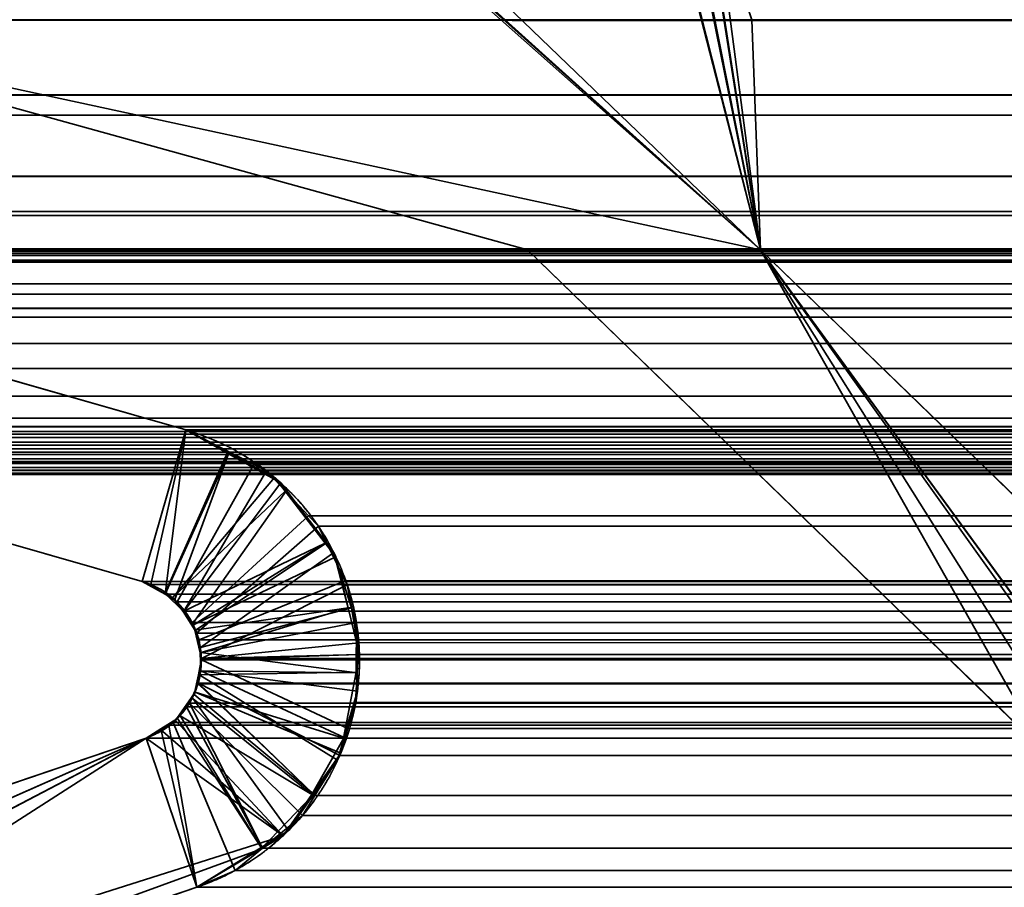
# Model space of a CAD drawing. Header units: millimetres. Extents: x -490 to 6690, y -115 to 132.
# Tile 272 of 656: x 1142.2 to 1145.83, y 0.79 to 4. Entities that reach past the tile are written whole.
import ezdxf

# ---------------------------------------------------------------- set-up
doc = ezdxf.new("R2010")
doc.units = ezdxf.units.MM
doc.layers.add('151', color=7, linetype='Continuous', true_color=0xffffff)

# ---------------------------------------------------------------- blocks, each defined once
blk = doc.blocks.new('UG_SURFACE_002')
at = {"layer": '151', "color": 252, "linetype": 'Continuous', "lineweight": 35}
for points in [[(2040, -6.2, 2201.9999), (2040, 113.2, 2201.9999), (960, 113.2, 2201.9999), (960, -6.2, 2201.9999)], [(1110, -6.2, 2052), (1110, 113.2, 2052), (1890, 113.2, 2052), (1890, -6.2, 2052)]]:
    blk.add_3dface(points, dxfattribs=at)
blk = doc.blocks.new('UG_SURFACE_116')
at = {"layer": '151', "color": 14, "linetype": 'Continuous', "lineweight": 35}
for points in [[(1867.3, -10, 2024.3001), (1867.3, 19, 2024.3001), (1132.7, 19, 2024.3001), (1132.7, -10, 2024.3001)], [(1863.25, 16.25, 2020.2501), (1863.25, -22, 2020.2501), (1136.75, -22, 2020.2501), (1136.75, 16.25, 2020.2501)]]:
    blk.add_3dface(points, dxfattribs=at)
blk = doc.blocks.new('UG_SURFACE_117')
at = {"layer": '151', "color": 7, "linetype": 'Continuous', "lineweight": 35}
for points in [[(1136.75, 16, 2020.2501), (1136.75, -22, 2020.2501), (1863.25, -22, 2020.2501), (1863.25, 16, 2020.2501)], [(1863, 16, 2020), (1863, -22, 2020), (1137, -22, 2020), (1137, 16, 2020)]]:
    blk.add_3dface(points, dxfattribs=at)
blk = doc.blocks.new('UG_SURFACE_124')
at = {"layer": '151', "color": 46, "linetype": 'Continuous', "lineweight": 35}
for points in [[(1143.2828, 4.6276, 2013.7172), (1143.1928, 4.6515, 2013.8073), (1141, 4, 2016), (1144.9322, 3.15, 2012.0678)], [(1144.9322, 3.15, 2012.0678), (1143.4408, 4.5858, 2013.5591), (1143.2828, 4.6276, 2013.7172)], [(1144.9322, 3.15, -8), (1141, 4, -8), (1143.2711, 4.6154, -8), (1143.2811, 4.6137, -8)], [(1143.2811, 4.6137, -8), (1143.4408, 4.5858, -8), (1144.9322, 3.15, -8)], [(1144.9322, 3.15, -8), (1143.4408, 4.5858, -8), (1144.4838, 4.5858, -8), (1144.5683, 4.568, -8)], [(1144.5681, 4.5634, 2012.4319), (1144.4838, 4.5858, 2012.5163), (1143.4408, 4.5858, 2013.5591), (1144.9322, 3.15, 2012.0678)], [(1144.9322, 3.15, 2012.0678), (1144.6538, 4.5287, 2012.3463), (1144.6344, 4.5458, 2012.3656), (1144.5681, 4.5634, 2012.4319)], [(1144.5683, 4.568, -8), (1144.6058, 4.5602, -8), (1144.6517, 4.5273, -8), (1144.9322, 3.15, -8)], [(1144.7234, 4.4601, -8), (1144.9322, 3.15, -8), (1144.6517, 4.5273, -8), (1144.658, 4.5228, -8)], [(1144.6598, 4.5234, 2012.3403), (1144.6538, 4.5287, 2012.3463), (1144.9322, 3.15, 2012.0678)], [(1144.7272, 4.4622, 2012.2728), (1144.7254, 4.4655, 2012.2745), (1144.6598, 4.5234, 2012.3403), (1144.9322, 3.15, 2012.0678)], [(1144.7234, 4.4601, -8), (1144.7706, 4.3804, -8), (1144.9, 4, -8), (1144.9322, 3.15, -8)], [(1144.9322, 3.15, 2012.0678), (1144.9, 4, 2012.1), (1144.7706, 4.3804, 2012.2294), (1144.7272, 4.4622, 2012.2728)], [(1141, 4, -8), (1144.0709, 3.15, -8), (1141.3919, 3.15, -8), (1138.7532, 3.6468, -8)], [(1138.7532, 3.6468, 2018.2469), (1141.3919, 3.15, 2015.6081), (1144.0709, 3.15, 2012.9292), (1141, 4, 2016)], [(1141, 4, -8), (1144.9322, 3.15, -8), (1144.0709, 3.15, -8)], [(1144.0709, 3.15, 2012.9292), (1144.9322, 3.15, 2012.0678), (1141, 4, 2016)], [(1144.9, 4, -8), (1149, 4, -8), (1148.2, 3.15, -8), (1144.9322, 3.15, -8)], [(1144.9322, 3.15, 2012.0678), (1148.2, 3.15, 2008.8), (1149, 4, 2007.9999), (1144.9, 4, 2012.1)], [(1142.6481, 1.9237, -8), (1138.4176, 3.1368, -8), (1138.7532, 3.6468, -8), (1142.8088, 2.4839, -8)], [(1142.8088, 2.4839, 2014.1912), (1138.7532, 3.6468, 2018.2469), (1138.4176, 3.1368, 2018.5823), (1142.6481, 1.9237, 2014.3518)], [(1142.8088, 2.4839, -8), (1138.7532, 3.6468, -8), (1138.7532, 3.6468, 2018.2469), (1142.8088, 2.4839, 2014.1912)], [(1138.4176, 3.1368, -8), (1142.6481, 1.9237, -8), (1142.6481, 1.9237, 2014.3518), (1138.4176, 3.1368, 2018.5823)], [(1144.0709, 3.15, 2012.9292), (1141.3919, 3.15, 2015.6081), (1141.3919, 3.15, -8), (1144.0709, 3.15, -8)], [(1145.982, 1.2939, -8), (1144.0709, 3.15, -8), (1144.9322, 3.15, -8)], [(1144.9322, 3.15, 2012.0678), (1144.0709, 3.15, 2012.9292), (1145.982, 1.2939, 2011.0178)], [(1144.0709, 3.15, -8), (1145.982, 1.2939, -8), (1145.982, 1.2939, 2011.0178), (1144.0709, 3.15, 2012.9292)], [(1144.9322, 3.15, -8), (1146.4602, 1.009, -8), (1146.2045, 1.1235, -8), (1145.982, 1.2939, -8)], [(1144.9322, 3.15, -8), (1147.352, 0.8, -8), (1146.536, 0.9674, -8), (1146.52, 0.9761, -8)], [(1146.52, 0.9761, -8), (1146.4602, 1.009, -8), (1144.9322, 3.15, -8)], [(1144.9322, 3.15, 2012.0678), (1146.4602, 1.009, 2010.5398), (1146.5199, 0.9737, 2010.4802)], [(1145.982, 1.2939, 2011.0178), (1146.2045, 1.1235, 2010.7956), (1146.4602, 1.009, 2010.5398), (1144.9322, 3.15, 2012.0678)], [(1146.5199, 0.9737, 2010.4802), (1146.5462, 0.9581, 2010.4537), (1147.352, 0.8, 2009.6481), (1144.9322, 3.15, 2012.0678)], [(1144.9322, 3.15, 2012.0678), (1144.9322, 3.15, -8), (1148.2, 3.15, -8), (1148.2, 3.15, 2008.8)], [(1144.9322, 3.15, 2012.0678), (1147.352, 0.8, 2009.6481), (1147.352, 0.8, -8), (1144.9322, 3.15, -8)], [(1142.7317, 1.8791, -8), (1142.6481, 1.9237, -8), (1142.8088, 2.4839, -8), (1142.9636, 2.4012, -8)], [(1142.9666, 2.396, 2014.0333), (1142.8088, 2.4839, 2014.1912), (1142.6481, 1.9237, 2014.3518), (1142.7323, 1.8769, 2014.2677)], [(1142.8088, 2.4839, -8), (1142.8088, 2.4839, 2014.1912), (1142.9666, 2.396, 2014.0333)], [(1142.9666, 2.396, 2014.0333), (1142.9636, 2.4012, -8), (1142.8088, 2.4839, -8)], [(1142.9636, 2.4012, -8), (1143.1364, 2.3089, -8), (1142.7602, 1.8639, -8), (1142.7317, 1.8791, -8)], [(1142.9636, 2.4012, -8), (1142.9666, 2.396, 2014.0333), (1143.1596, 2.2886, 2013.8404)], [(1143.1596, 2.2886, 2013.8404), (1143.1364, 2.3089, -8), (1142.9636, 2.4012, -8)], [(1142.7323, 1.8769, 2014.2677), (1142.7681, 1.8569, 2014.2319), (1142.9666, 2.396, 2014.0333)], [(1143.1596, 2.2886, 2013.8404), (1142.9666, 2.396, 2014.0333), (1142.7681, 1.8569, 2014.2319), (1142.8014, 1.8132, 2014.1985)], [(1142.7602, 1.8639, -8), (1143.1364, 2.3089, -8), (1143.1756, 2.2581, -8)], [(1143.1596, 2.2886, 2013.8404), (1143.1756, 2.2581, -8), (1143.1364, 2.3089, -8)], [(1142.799, 1.8136, -8), (1142.7602, 1.8639, -8), (1143.1756, 2.2581, -8), (1143.3241, 2.066, -8)], [(1142.8014, 1.8132, 2014.1985), (1142.8351, 1.7689, 2014.1649), (1143.1813, 2.26, 2013.8187), (1143.1596, 2.2886, 2013.8404)], [(1143.3288, 2.0663, 2013.6712), (1143.1813, 2.26, 2013.8187), (1142.8351, 1.7689, 2014.1649), (1142.8436, 1.7428, 2014.1563)], [(1143.1596, 2.2886, 2013.8404), (1143.1813, 2.26, 2013.8187), (1143.1756, 2.2581, -8)], [(1143.1756, 2.2581, -8), (1143.1813, 2.26, 2013.8187), (1143.3288, 2.0663, 2013.6712)], [(1143.3288, 2.0663, 2013.6712), (1143.3241, 2.066, -8), (1143.1756, 2.2581, -8)], [(1143.3241, 2.066, -8), (1142.8379, 1.7634, -8), (1142.799, 1.8136, -8)], [(1143.3241, 2.066, -8), (1143.3635, 2.0151, -8), (1142.8379, 1.7634, -8)], [(1143.3555, 2.0312, 2013.6445), (1143.3288, 2.0663, 2013.6712), (1142.8436, 1.7428, 2014.1563), (1142.8638, 1.6803, 2014.1363)], [(1143.3241, 2.066, -8), (1143.3288, 2.0663, 2013.6712), (1143.3555, 2.0312, 2013.6445)], [(1143.3555, 2.0312, 2013.6445), (1143.3635, 2.0151, -8), (1143.3241, 2.066, -8)], [(1142.8427, 1.7436, -8), (1142.8379, 1.7634, -8), (1143.3635, 2.0151, -8), (1143.4087, 1.8264, -8)], [(1142.8638, 1.6803, 2014.1363), (1143.4215, 1.827, 2013.5784), (1143.3555, 2.0312, 2013.6445)], [(1143.3555, 2.0312, 2013.6445), (1143.4087, 1.8264, -8), (1143.3635, 2.0151, -8)], [(1143.3555, 2.0312, 2013.6445), (1143.4215, 1.827, 2013.5784), (1143.4087, 1.8264, -8)], [(1142.6481, 1.9237, -8), (1142.7317, 1.8791, -8), (1142.7323, 1.8769, 2014.2677)], [(1142.7323, 1.8769, 2014.2677), (1142.6481, 1.9237, 2014.3518), (1142.6481, 1.9237, -8)], [(1142.7317, 1.8791, -8), (1142.7602, 1.8639, -8), (1142.8014, 1.8132, 2014.1985)], [(1142.8014, 1.8132, 2014.1985), (1142.7681, 1.8569, 2014.2319), (1142.7317, 1.8791, -8)], [(1142.7681, 1.8569, 2014.2319), (1142.7323, 1.8769, 2014.2677), (1142.7317, 1.8791, -8)], [(1142.7602, 1.8639, -8), (1142.799, 1.8136, -8), (1142.8014, 1.8132, 2014.1985)], [(1143.4087, 1.8264, -8), (1142.8626, 1.6606, -8), (1142.8427, 1.7436, -8)], [(1143.4087, 1.8264, -8), (1143.4501, 1.654, -8), (1142.8676, 1.6398, -8), (1142.8626, 1.6606, -8)], [(1143.4392, 1.7724, 2013.5608), (1143.4215, 1.827, 2013.5784), (1142.8638, 1.6803, 2014.1363), (1142.8641, 1.6614, 2014.1358)], [(1143.4501, 1.654, -8), (1143.4087, 1.8264, -8), (1143.4215, 1.827, 2013.5784)], [(1143.4501, 1.654, -8), (1143.4215, 1.827, 2013.5784), (1143.4392, 1.7724, 2013.5608)], [(1142.799, 1.8136, -8), (1142.8379, 1.7634, -8), (1142.8436, 1.7428, 2014.1563)], [(1142.8436, 1.7428, 2014.1563), (1142.8351, 1.7689, 2014.1649), (1142.799, 1.8136, -8)], [(1142.8351, 1.7689, 2014.1649), (1142.8014, 1.8132, 2014.1985), (1142.799, 1.8136, -8)], [(1142.8379, 1.7634, -8), (1142.8427, 1.7436, -8), (1142.8436, 1.7428, 2014.1563)], [(1142.8641, 1.6614, 2014.1358), (1143.442, 1.5862, 2013.5579), (1143.4392, 1.7724, 2013.5608)], [(1143.4392, 1.7724, 2013.5608), (1143.4377, 1.5886, -8), (1143.4501, 1.654, -8)], [(1143.4392, 1.7724, 2013.5608), (1143.442, 1.5862, 2013.5579), (1143.4377, 1.5886, -8)], [(1142.8427, 1.7436, -8), (1142.8626, 1.6606, -8), (1142.8641, 1.6614, 2014.1358)], [(1142.8641, 1.6614, 2014.1358), (1142.8638, 1.6803, 2014.1363), (1142.8427, 1.7436, -8)], [(1142.8638, 1.6803, 2014.1363), (1142.8436, 1.7428, 2014.1563), (1142.8427, 1.7436, -8)], [(1142.856, 1.5787, -8), (1142.8676, 1.6398, -8), (1143.4501, 1.654, -8), (1143.4377, 1.5886, -8)], [(1142.8676, 1.6398, -8), (1142.856, 1.5787, -8), (1142.8608, 1.5785, 2014.1392)], [(1142.8676, 1.6398, -8), (1142.8608, 1.5785, 2014.1392), (1142.8651, 1.5937, 2014.1349)], [(1142.8651, 1.5937, 2014.1349), (1142.8641, 1.6614, 2014.1358), (1142.8626, 1.6606, -8)], [(1142.8651, 1.5937, 2014.1349), (1142.8626, 1.6606, -8), (1142.8676, 1.6398, -8)], [(1142.8641, 1.6614, 2014.1358), (1142.8651, 1.5937, 2014.1349), (1143.442, 1.5862, 2013.5579)], [(1142.8401, 1.5064, 2014.1599), (1142.856, 1.5787, -8), (1142.844, 1.515, -8)], [(1142.8401, 1.5064, 2014.1599), (1142.8608, 1.5785, 2014.1392), (1142.856, 1.5787, -8)], [(1142.8608, 1.5785, 2014.1392), (1142.8401, 1.5064, 2014.1599), (1143.2822, 1.1379, 2013.7179), (1143.3699, 1.2638, 2013.6299)], [(1142.844, 1.515, -8), (1142.856, 1.5787, -8), (1143.4377, 1.5886, -8), (1143.3917, 1.3454, -8)], [(1143.3699, 1.2638, 2013.6299), (1143.3941, 1.348, 2013.6058), (1142.8651, 1.5937, 2014.1349), (1142.8608, 1.5785, 2014.1392)], [(1143.3941, 1.348, 2013.6058), (1143.4431, 1.519, 2013.557), (1142.8651, 1.5937, 2014.1349)], [(1142.8651, 1.5937, 2014.1349), (1143.4431, 1.519, 2013.557), (1143.442, 1.5862, 2013.5579)], [(1143.4431, 1.519, 2013.557), (1143.3917, 1.3454, -8), (1143.4377, 1.5886, -8)], [(1143.4377, 1.5886, -8), (1143.442, 1.5862, 2013.5579), (1143.4431, 1.519, 2013.557)], [(1142.8325, 1.4954, 2014.1675), (1142.8305, 1.4958, -8), (1142.7846, 1.4301, -8), (1142.7866, 1.4297, 2014.2133)], [(1143.2748, 1.1369, -8), (1142.7846, 1.4301, -8), (1142.8305, 1.4958, -8)], [(1143.0874, 0.9411, 2013.9127), (1143.1885, 1.0038, 2013.8116), (1142.8325, 1.4954, 2014.1675), (1142.7866, 1.4297, 2014.2133)], [(1142.844, 1.515, -8), (1142.8305, 1.4958, -8), (1142.8325, 1.4954, 2014.1675), (1142.8401, 1.5064, 2014.1599)], [(1142.8305, 1.4958, -8), (1142.844, 1.515, -8), (1143.3811, 1.2891, -8), (1143.2748, 1.1369, -8)], [(1143.1885, 1.0038, 2013.8116), (1143.2822, 1.1379, 2013.7179), (1142.8401, 1.5064, 2014.1599), (1142.8325, 1.4954, 2014.1675)], [(1143.3917, 1.3454, -8), (1143.3811, 1.2891, -8), (1142.844, 1.515, -8)], [(1143.4431, 1.519, 2013.557), (1143.3941, 1.348, 2013.6058), (1143.3917, 1.3454, -8)], [(1142.778, 1.4174, 2014.2219), (1142.7846, 1.4301, -8), (1142.7712, 1.4109, -8)], [(1143.2748, 1.1369, -8), (1143.1686, 0.9846, -8), (1142.7712, 1.4109, -8), (1142.7846, 1.4301, -8)], [(1142.778, 1.4174, 2014.2219), (1142.7866, 1.4297, 2014.2133), (1142.7846, 1.4301, -8)], [(1142.7866, 1.4297, 2014.2133), (1142.778, 1.4174, 2014.2219), (1143.0874, 0.9411, 2013.9127)], [(1142.7157, 1.3777, -8), (1142.7169, 1.3795, 2014.2832), (1142.778, 1.4174, 2014.2219)], [(1142.778, 1.4174, 2014.2219), (1142.7712, 1.4109, -8), (1142.7157, 1.3777, -8)], [(1142.7157, 1.3777, -8), (1142.7712, 1.4109, -8), (1143.1686, 0.9846, -8)], [(1142.8499, 0.794, 2014.1501), (1143.0874, 0.9411, 2013.9127), (1142.778, 1.4174, 2014.2219), (1142.7169, 1.3795, 2014.2832)], [(1142.6622, 1.3457, -8), (1137.3831, -0.45, -8), (1137.3831, -0.45, 2019.6168), (1142.6622, 1.3457, 2014.3378)], [(1137.3831, -0.45, -8), (1142.6622, 1.3457, -8), (1138.4305, -0.5259, -8)], [(1142.6622, 1.3457, 2014.3378), (1137.3831, -0.45, 2019.6168), (1138.5033, -0.4967, 2018.4968), (1139.5749, -0.273, 2017.4251)], [(1138.4823, -0.5051, -8), (1138.4305, -0.5259, -8), (1142.6622, 1.3457, -8)], [(1142.6622, 1.3457, -8), (1138.5033, -0.4967, -8), (1138.4823, -0.5051, -8)], [(1142.6622, 1.3457, -8), (1143.1686, 0.9846, -8), (1138.5033, -0.4967, -8)], [(1139.5749, -0.273, 2017.4251), (1140.6248, 0.0371, 2016.3753), (1142.6622, 1.3457, 2014.3378)], [(1140.6248, 0.0371, 2016.3753), (1142.8499, 0.794, 2014.1501), (1142.6622, 1.3457, 2014.3378)], [(1142.6622, 1.3457, -8), (1142.6622, 1.3457, 2014.3378), (1142.7169, 1.3795, 2014.2832)], [(1142.7169, 1.3795, 2014.2832), (1142.7157, 1.3777, -8), (1142.6622, 1.3457, -8)], [(1142.7169, 1.3795, 2014.2832), (1142.6622, 1.3457, 2014.3378), (1142.8499, 0.794, 2014.1501)], [(1143.1686, 0.9846, -8), (1142.6622, 1.3457, -8), (1142.7157, 1.3777, -8)], [(1143.2748, 1.1369, -8), (1143.3811, 1.2891, -8), (1143.3941, 1.348, 2013.6058)], [(1143.3941, 1.348, 2013.6058), (1143.3699, 1.2638, 2013.6299), (1143.2748, 1.1369, -8)], [(1143.3811, 1.2891, -8), (1143.3917, 1.3454, -8), (1143.3941, 1.348, 2013.6058)], [(1143.3699, 1.2638, 2013.6299), (1143.2822, 1.1379, 2013.7179), (1143.2748, 1.1369, -8)], [(1143.0856, 0.935, -8), (1143.1686, 0.9846, -8), (1143.2822, 1.1379, 2013.7179)], [(1143.2822, 1.1379, 2013.7179), (1143.1885, 1.0038, 2013.8116), (1143.0856, 0.935, -8)], [(1143.1686, 0.9846, -8), (1143.2748, 1.1369, -8), (1143.2822, 1.1379, 2013.7179)], [(1140.6248, 0.0371, -8), (1138.5033, -0.4967, -8), (1143.1686, 0.9846, -8), (1143.0856, 0.935, -8)], [(1143.1885, 1.0038, 2013.8116), (1143.0874, 0.9411, 2013.9127), (1143.0856, 0.935, -8)], [(1143.0856, 0.935, -8), (1142.8499, 0.794, -8), (1140.6248, 0.0371, -8)], [(1142.8499, 0.794, -8), (1143.0856, 0.935, -8), (1143.0874, 0.9411, 2013.9127)], [(1143.0874, 0.9411, 2013.9127), (1142.8499, 0.794, 2014.1501), (1142.8499, 0.794, -8)], [(1140.6248, 0.0371, -8), (1142.8499, 0.794, -8), (1142.8499, 0.794, 2014.1501), (1140.6248, 0.0371, 2016.3753)]]:
    blk.add_3dface(points, dxfattribs=at)
blk = doc.blocks.new('UG_SURFACE_125')
at = {"layer": '151', "color": 46, "linetype": 'Continuous', "lineweight": 35}
for points in [[(1144.9322, 3.15, 2012.0678), (1141, 4, 2016), (1143.222, 4.6361, 2013.778), (1143.3054, 4.6169, 2013.6945)], [(1143.3054, 4.6169, 2013.6945), (1143.4408, 4.5858, 2013.5591), (1144.9322, 3.15, 2012.0678)], [(1144.9322, 3.15, 2012.0678), (1143.4408, 4.5858, 2013.5591), (1144.4838, 4.5858, 2012.5163), (1144.575, 4.5603, 2012.4249)], [(1144.575, 4.5603, 2012.4249), (1144.6408, 4.5419, 2012.3591), (1144.6583, 4.5249, 2012.3417), (1144.9322, 3.15, 2012.0678)], [(1144.9322, 3.15, 2012.0678), (1144.6583, 4.5249, 2012.3417), (1144.7256, 4.4599, 2012.2745)], [(1144.9322, 3.15, 2012.0678), (1144.7256, 4.4599, 2012.2745), (1144.7377, 4.4481, 2012.2623), (1144.7706, 4.3804, 2012.2294)], [(1144.7706, 4.3804, 2012.2294), (1144.9, 4, 2012.1), (1144.9322, 3.15, 2012.0678)], [(1862.5941, 3.6691, 2019.5942), (1137.6036, 4, 2019.3963), (1137.4438, 3.7233, 2019.5563)], [(1862.5941, 3.6691, 2019.5942), (1862.3964, 4, 2019.3963), (1137.6036, 4, 2019.3963)], [(1141, 4, 2016), (1144.0709, 3.15, 2012.9292), (1141.3919, 3.15, 2015.6081), (1138.7532, 3.6468, 2018.2469)], [(1141, 4, 2016), (1144.9322, 3.15, 2012.0678), (1144.0709, 3.15, 2012.9292)], [(1144.9, 4, 2012.1), (1149, 4, 2007.9999), (1148.2, 3.15, 2008.8), (1144.9322, 3.15, 2012.0678)], [(1137.4438, 3.7233, 2019.5563), (1137.1982, 3.4215, 2019.8019), (1862.8018, 3.4215, 2019.8019)], [(1137.4438, 3.7233, 2019.5563), (1862.8018, 3.4215, 2019.8019), (1862.5941, 3.6691, 2019.5942)], [(1142.6481, 1.9237, 2014.3518), (1138.4176, 3.1368, 2018.5823), (1138.7532, 3.6468, 2018.2469), (1142.8088, 2.4839, 2014.1912)], [(1142.8088, 2.4839, 2014.1912), (1138.7532, 3.6468, 2018.2469), (1861.2468, 3.6468, 2018.2469), (1857.1912, 2.4839, 2014.1912)], [(1138.7532, 3.6468, 2018.2469), (1141.3919, 3.15, 2015.6081), (1858.6081, 3.15, 2015.6081), (1861.2468, 3.6468, 2018.2469)], [(1137.1982, 3.4215, 2019.8019), (1137.0982, 3.2908, 2019.9018), (1862.9071, 3.2739, 2019.907)], [(1862.9071, 3.2739, 2019.907), (1862.8018, 3.4215, 2019.8019), (1137.1982, 3.4215, 2019.8019)], [(1862.9071, 3.2739, 2019.907), (1137.0921, 3.2762, 2019.908), (1137.0238, 3.1105, 2019.9761)], [(1137.0238, 3.1105, 2019.9761), (1862.9247, 3.2492, 2019.9246), (1862.9071, 3.2739, 2019.907)], [(1137.0982, 3.2908, 2019.9018), (1137.0921, 3.2762, 2019.908), (1862.9071, 3.2739, 2019.907)], [(1137.0238, 3.1105, 2019.9761), (1862.976, 3.1104, 2019.9759), (1862.9247, 3.2492, 2019.9246)], [(1137.997, 3.1292, 2019.0029), (1862.003, 3.1292, 2019.0029), (1862.2247, 3.0244, 2019.2246), (1137.7753, 3.0244, 2019.2246)], [(1861.9531, 3.1528, 2018.9531), (1137.997, 3.1292, 2019.0029), (1138.0469, 3.1528, 2018.9531)], [(1861.9531, 3.1528, 2018.9531), (1862.003, 3.1292, 2019.0029), (1137.997, 3.1292, 2019.0029)], [(1138.0469, 3.1528, 2018.9531), (1138.2272, 3.145, 2018.7726), (1861.7728, 3.145, 2018.7726), (1861.9531, 3.1528, 2018.9531)], [(1138.4176, 3.1368, 2018.5823), (1861.5824, 3.1368, 2018.5823), (1861.7728, 3.145, 2018.7726), (1138.2272, 3.145, 2018.7726)], [(1138.4176, 3.1368, 2018.5823), (1142.6481, 1.9237, 2014.3518), (1857.3519, 1.9237, 2014.3518), (1861.5824, 3.1368, 2018.5823)], [(1855.9291, 3.15, 2012.9292), (1858.6081, 3.15, 2015.6081), (1141.3919, 3.15, 2015.6081), (1144.0709, 3.15, 2012.9292)], [(1145.982, 1.2939, 2011.0178), (1144.0709, 3.15, 2012.9292), (1144.9322, 3.15, 2012.0678)], [(1144.0709, 3.15, 2012.9292), (1145.982, 1.2939, 2011.0178), (1854.018, 1.2939, 2011.0178), (1855.9291, 3.15, 2012.9292)], [(1144.9322, 3.15, 2012.0678), (1146.2046, 1.1244, 2010.7954), (1146.1976, 1.1276, 2010.8025), (1145.982, 1.2939, 2011.0178)], [(1144.9322, 3.15, 2012.0678), (1146.4602, 1.009, 2010.5398), (1146.2046, 1.1244, 2010.7954)], [(1144.9322, 3.15, 2012.0678), (1147.352, 0.8, 2009.6481), (1146.5328, 0.97, 2010.4673), (1146.518, 0.9779, 2010.4821)], [(1146.518, 0.9779, 2010.4821), (1146.4602, 1.009, 2010.5398), (1144.9322, 3.15, 2012.0678)], [(1855.0678, 3.15, 2012.0678), (1144.9322, 3.15, 2012.0678), (1148.2, 3.15, 2008.8), (1851.8, 3.15, 2008.8)], [(1855.0678, 3.15, 2012.0678), (1852.648, 0.8, 2009.6481), (1147.352, 0.8, 2009.6481), (1144.9322, 3.15, 2012.0678)], [(1137.0213, 3.1045, 2019.9788), (1137, 2.933, 2020), (1862.9799, 3.0997, 2019.98)], [(1137, 2.933, 2020), (1863, 2.933, 2020), (1862.9799, 3.0997, 2019.98)], [(1137.0238, 3.1105, 2019.9761), (1137.0213, 3.1045, 2019.9788), (1862.9799, 3.0997, 2019.98)], [(1862.9799, 3.0997, 2019.98), (1862.976, 3.1104, 2019.9759), (1137.0238, 3.1105, 2019.9761)], [(1137.694, 2.986, 2019.3059), (1137.7753, 3.0244, 2019.2246), (1862.2247, 3.0244, 2019.2246), (1862.306, 2.986, 2019.3059)], [(1862.3823, 2.9002, 2019.3822), (1137.6177, 2.9002, 2019.3822), (1137.694, 2.986, 2019.3059)], [(1862.306, 2.986, 2019.3059), (1862.3823, 2.9002, 2019.3822), (1137.694, 2.986, 2019.3059)], [(1137, 2.933, 2020), (1137, 2.5278, 2020), (1863, 2.5278, 2020), (1863, 2.933, 2020)], [(1137.5319, 2.8036, 2019.4681), (1137.6177, 2.9002, 2019.3822), (1862.3823, 2.9002, 2019.3822), (1862.4681, 2.8036, 2019.4681)], [(1862.5113, 2.7112, 2019.5112), (1137.4887, 2.7112, 2019.5112), (1137.5319, 2.8036, 2019.4681)], [(1862.4681, 2.8036, 2019.4681), (1862.5113, 2.7112, 2019.5112), (1137.5319, 2.8036, 2019.4681)], [(1137.441, 2.6087, 2019.5589), (1137.4887, 2.7112, 2019.5112), (1862.5113, 2.7112, 2019.5112), (1862.559, 2.6087, 2019.5589)], [(1862.559, 2.6087, 2019.5589), (1137.4149, 2.4958, 2019.5851), (1137.441, 2.6087, 2019.5589)], [(1862.559, 2.6087, 2019.5589), (1862.5851, 2.4958, 2019.5851), (1137.4149, 2.4958, 2019.5851)], [(1863, 2.5278, 2020), (1137, 2.5278, 2020), (1137.006, 2.478, 2019.994)], [(1862.994, 2.478, 2019.994), (1863, 2.5278, 2020), (1137.006, 2.478, 2019.994)], [(1137.006, 2.478, 2019.994), (1137.0099, 2.4683, 2019.9902), (1862.9901, 2.4683, 2019.9902), (1862.994, 2.478, 2019.994)], [(1862.5851, 2.4958, 2019.5851), (1862.5971, 2.4564, 2019.5971), (1137.4029, 2.4564, 2019.5971), (1137.4149, 2.4958, 2019.5851)], [(1142.8088, 2.4839, 2014.1912), (1142.6795, 1.9128, 2014.3206), (1142.6481, 1.9237, 2014.3518)], [(1142.7331, 1.8775, 2014.267), (1142.6795, 1.9128, 2014.3206), (1142.8088, 2.4839, 2014.1912)], [(1142.8088, 2.4839, 2014.1912), (1143.0598, 2.3567, 2013.9401), (1142.7768, 1.8487, 2014.2231), (1142.7331, 1.8775, 2014.267)], [(1142.8088, 2.4839, 2014.1912), (1857.1912, 2.4839, 2014.1912), (1857.0997, 2.4521, 2014.0996)], [(1857.0997, 2.4521, 2014.0996), (1143.0598, 2.3567, 2013.9401), (1142.8088, 2.4839, 2014.1912)], [(1862.9742, 2.4272, 2019.9742), (1137.0099, 2.4683, 2019.9902), (1137.0258, 2.4272, 2019.9742)], [(1862.9742, 2.4272, 2019.9742), (1862.9901, 2.4683, 2019.9902), (1137.0099, 2.4683, 2019.9902)], [(1862.6024, 2.439, 2019.6023), (1137.3738, 2.4019, 2019.6261), (1137.3976, 2.439, 2019.6023)], [(1862.6024, 2.439, 2019.6023), (1862.6262, 2.4019, 2019.6261), (1137.3738, 2.4019, 2019.6261)], [(1137.3976, 2.439, 2019.6023), (1862.5971, 2.4564, 2019.5971), (1862.6024, 2.439, 2019.6023)], [(1137.3976, 2.439, 2019.6023), (1137.4029, 2.4564, 2019.5971), (1862.5971, 2.4564, 2019.5971)], [(1857.0997, 2.4521, 2014.0996), (1856.943, 2.3489, 2013.943), (1143.0598, 2.3567, 2013.9401)], [(1137.0258, 2.4272, 2019.9742), (1137.036, 2.414, 2019.964), (1862.964, 2.414, 2019.964), (1862.9742, 2.4272, 2019.9742)], [(1862.964, 2.414, 2019.964), (1137.036, 2.414, 2019.964), (1137.0643, 2.3771, 2019.9356)], [(1862.9357, 2.3771, 2019.9356), (1862.964, 2.414, 2019.964), (1137.0643, 2.3771, 2019.9356)], [(1137.3686, 2.3936, 2019.6314), (1862.6262, 2.4019, 2019.6261), (1862.6314, 2.3936, 2019.6314)], [(1137.3686, 2.3936, 2019.6314), (1137.3738, 2.4019, 2019.6261), (1862.6262, 2.4019, 2019.6261)], [(1137.0643, 2.3771, 2019.9356), (1137.0788, 2.3677, 2019.9213), (1862.9212, 2.3677, 2019.9213), (1862.9357, 2.3771, 2019.9356)], [(1862.8696, 2.3343, 2019.8696), (1137.0788, 2.3677, 2019.9213), (1137.1304, 2.3343, 2019.8696)], [(1862.8696, 2.3343, 2019.8696), (1862.9212, 2.3677, 2019.9213), (1137.0788, 2.3677, 2019.9213)], [(1862.6314, 2.3936, 2019.6314), (1137.3286, 2.3606, 2019.6714), (1137.3686, 2.3936, 2019.6314)], [(1862.6314, 2.3936, 2019.6314), (1862.6714, 2.3606, 2019.6714), (1137.3286, 2.3606, 2019.6714)], [(1137.1304, 2.3343, 2019.8696), (1137.1325, 2.334, 2019.8674), (1862.8675, 2.334, 2019.8674), (1862.8696, 2.3343, 2019.8696)], [(1137.1917, 2.3244, 2019.8083), (1862.8083, 2.3244, 2019.8083), (1862.8675, 2.334, 2019.8674), (1137.1325, 2.334, 2019.8674)], [(1137.2217, 2.3195, 2019.7783), (1862.7256, 2.3349, 2019.7256), (1862.7783, 2.3195, 2019.7783)], [(1137.2217, 2.3195, 2019.7783), (1137.2744, 2.3349, 2019.7256), (1862.7256, 2.3349, 2019.7256)], [(1862.6897, 2.3454, 2019.6898), (1137.2744, 2.3349, 2019.7256), (1137.3103, 2.3454, 2019.6898)], [(1862.6897, 2.3454, 2019.6898), (1862.7256, 2.3349, 2019.7256), (1137.2744, 2.3349, 2019.7256)], [(1137.3103, 2.3454, 2019.6898), (1862.6714, 2.3606, 2019.6714), (1862.6897, 2.3454, 2019.6898)], [(1137.3103, 2.3454, 2019.6898), (1137.3286, 2.3606, 2019.6714), (1862.6714, 2.3606, 2019.6714)], [(1142.8024, 1.8144, 2014.1976), (1142.7768, 1.8487, 2014.2231), (1143.0598, 2.3567, 2013.9401), (1143.1067, 2.333, 2013.8934)], [(1143.1067, 2.333, 2013.8934), (1143.2621, 2.1671, 2013.7379), (1142.833, 1.7731, 2014.1671), (1142.8024, 1.8144, 2014.1976)], [(1143.1067, 2.333, 2013.8934), (1143.0598, 2.3567, 2013.9401), (1856.943, 2.3489, 2013.943)], [(1143.1067, 2.333, 2013.8934), (1856.943, 2.3489, 2013.943), (1856.8149, 2.2645, 2013.8149)], [(1856.8149, 2.2645, 2013.8149), (1143.2621, 2.1671, 2013.7379), (1143.1067, 2.333, 2013.8934)], [(1137.2086, 2.3216, 2019.7914), (1862.7914, 2.3216, 2019.7914), (1862.8083, 2.3244, 2019.8083), (1137.1917, 2.3244, 2019.8083)], [(1862.7783, 2.3195, 2019.7783), (1137.2086, 2.3216, 2019.7914), (1137.2217, 2.3195, 2019.7783)], [(1862.7783, 2.3195, 2019.7783), (1862.7914, 2.3216, 2019.7914), (1137.2086, 2.3216, 2019.7914)], [(1856.8149, 2.2645, 2013.8149), (1856.7405, 2.1643, 2013.7405), (1143.2621, 2.1671, 2013.7379)], [(1142.8486, 1.7325, 2014.1513), (1142.833, 1.7731, 2014.1671), (1143.2621, 2.1671, 2013.7379), (1143.2986, 2.1282, 2013.7014)], [(1143.2986, 2.1282, 2013.7014), (1143.2621, 2.1671, 2013.7379), (1856.7405, 2.1643, 2013.7405)], [(1143.2986, 2.1282, 2013.7014), (1856.7405, 2.1643, 2013.7405), (1856.6508, 2.0436, 2013.6509)], [(1143.2986, 2.1282, 2013.7014), (1143.3976, 1.9269, 2013.6025), (1142.858, 1.7081, 2014.142), (1142.8486, 1.7325, 2014.1513)], [(1856.6508, 2.0436, 2013.6509), (1143.3976, 1.9269, 2013.6025), (1143.2986, 2.1282, 2013.7014)], [(1856.6508, 2.0436, 2013.6509), (1856.6052, 1.925, 2013.6051), (1143.3976, 1.9269, 2013.6025)], [(1857.3205, 1.9128, 2014.3206), (1142.6481, 1.9237, 2014.3518), (1142.6795, 1.9128, 2014.3206)], [(1857.3205, 1.9128, 2014.3206), (1857.3519, 1.9237, 2014.3518), (1142.6481, 1.9237, 2014.3518)], [(1142.6795, 1.9128, 2014.3206), (1857.2669, 1.8775, 2014.267), (1857.3205, 1.9128, 2014.3206)], [(1142.6795, 1.9128, 2014.3206), (1142.7331, 1.8775, 2014.267), (1857.2669, 1.8775, 2014.267)], [(1142.867, 1.6397, 2014.133), (1142.858, 1.7081, 2014.142), (1143.3976, 1.9269, 2013.6025), (1143.4053, 1.9111, 2013.5946)], [(1143.4053, 1.9111, 2013.5946), (1143.4479, 1.6979, 2013.5522), (1142.867, 1.6397, 2014.133)], [(1143.4053, 1.9111, 2013.5946), (1143.3976, 1.9269, 2013.6025), (1856.6052, 1.925, 2013.6051)], [(1856.6052, 1.925, 2013.6051), (1143.4479, 1.6979, 2013.5522), (1143.4053, 1.9111, 2013.5946)], [(1143.4479, 1.6979, 2013.5522), (1856.6052, 1.925, 2013.6051), (1856.5778, 1.8537, 2013.5777)], [(1857.2232, 1.8487, 2014.2231), (1142.7331, 1.8775, 2014.267), (1142.7768, 1.8487, 2014.2231)], [(1857.2232, 1.8487, 2014.2231), (1857.2669, 1.8775, 2014.267), (1142.7331, 1.8775, 2014.267)], [(1142.7768, 1.8487, 2014.2231), (1857.1976, 1.8144, 2014.1976), (1857.2232, 1.8487, 2014.2231)], [(1142.7768, 1.8487, 2014.2231), (1142.8024, 1.8144, 2014.1976), (1857.1976, 1.8144, 2014.1976)], [(1856.5778, 1.8537, 2013.5777), (1143.4457, 1.6545, 2013.5543), (1143.4479, 1.6979, 2013.5522)], [(1856.5778, 1.8537, 2013.5777), (1856.5516, 1.6535, 2013.5517), (1143.4457, 1.6545, 2013.5543)], [(1857.167, 1.7731, 2014.1671), (1142.8024, 1.8144, 2014.1976), (1142.833, 1.7731, 2014.1671)], [(1857.167, 1.7731, 2014.1671), (1857.1976, 1.8144, 2014.1976), (1142.8024, 1.8144, 2014.1976)], [(1142.833, 1.7731, 2014.1671), (1857.1514, 1.7325, 2014.1513), (1857.167, 1.7731, 2014.1671)], [(1142.833, 1.7731, 2014.1671), (1142.8486, 1.7325, 2014.1513), (1857.1514, 1.7325, 2014.1513)], [(1857.142, 1.7081, 2014.142), (1142.8486, 1.7325, 2014.1513), (1142.858, 1.7081, 2014.142)], [(1857.142, 1.7081, 2014.142), (1857.1514, 1.7325, 2014.1513), (1142.8486, 1.7325, 2014.1513)], [(1142.858, 1.7081, 2014.142), (1857.133, 1.6397, 2014.133), (1857.142, 1.7081, 2014.142)], [(1142.858, 1.7081, 2014.142), (1142.867, 1.6397, 2014.133), (1857.133, 1.6397, 2014.133)], [(1143.4479, 1.6979, 2013.5522), (1143.4457, 1.6545, 2013.5543), (1142.8676, 1.6346, 2014.1325), (1142.867, 1.6397, 2014.133)], [(1857.1444, 1.5481, 2014.1444), (1142.867, 1.6397, 2014.133), (1142.8676, 1.6346, 2014.1325)], [(1857.1444, 1.5481, 2014.1444), (1857.1324, 1.6346, 2014.1325), (1142.867, 1.6397, 2014.133)], [(1857.1324, 1.6346, 2014.1325), (1857.133, 1.6397, 2014.133), (1142.867, 1.6397, 2014.133)], [(1142.8676, 1.6346, 2014.1325), (1143.4457, 1.6545, 2013.5543), (1143.4364, 1.4764, 2013.5634), (1143.4076, 1.3805, 2013.5925)], [(1143.4076, 1.3805, 2013.5925), (1856.5496, 1.6387, 2013.5496), (1856.5847, 1.3858, 2013.5846)], [(1856.5496, 1.6387, 2013.5496), (1143.4076, 1.3805, 2013.5925), (1143.4364, 1.4764, 2013.5634)], [(1143.4364, 1.4764, 2013.5634), (1143.4457, 1.6545, 2013.5543), (1856.5516, 1.6535, 2013.5517)], [(1143.4364, 1.4764, 2013.5634), (1856.5516, 1.6535, 2013.5517), (1856.5496, 1.6387, 2013.5496)], [(1857.1455, 1.5454, 2014.1456), (1142.8676, 1.6346, 2014.1325), (1142.8556, 1.5481, 2014.1444)], [(1143.4076, 1.3805, 2013.5925), (1143.3777, 1.2812, 2013.6223), (1142.8556, 1.5481, 2014.1444), (1142.8676, 1.6346, 2014.1325)], [(1142.8676, 1.6346, 2014.1325), (1857.1455, 1.5454, 2014.1456), (1857.1444, 1.5481, 2014.1444)], [(1857.1773, 1.4739, 2014.1773), (1142.8545, 1.5454, 2014.1456), (1142.8227, 1.4739, 2014.1773)], [(1143.2856, 1.1329, 2013.7143), (1143.24, 1.0594, 2013.7601), (1142.8227, 1.4739, 2014.1773), (1142.8545, 1.5454, 2014.1456)], [(1142.8556, 1.5481, 2014.1444), (1142.8545, 1.5454, 2014.1456), (1857.1455, 1.5454, 2014.1456)], [(1142.8545, 1.5454, 2014.1456), (1142.8556, 1.5481, 2014.1444), (1143.2856, 1.1329, 2013.7143)], [(1857.1773, 1.4739, 2014.1773), (1857.1455, 1.5454, 2014.1456), (1142.8545, 1.5454, 2014.1456)], [(1142.8556, 1.5481, 2014.1444), (1143.3777, 1.2812, 2013.6223), (1143.2856, 1.1329, 2013.7143)], [(1857.2375, 1.4031, 2014.2374), (1142.812, 1.4612, 2014.1881), (1142.7625, 1.4031, 2014.2374)], [(1143.0918, 0.9384, 2013.9081), (1142.9912, 0.8563, 2014.0088), (1142.7625, 1.4031, 2014.2374), (1142.812, 1.4612, 2014.1881)], [(1142.8227, 1.4739, 2014.1773), (1142.812, 1.4612, 2014.1881), (1857.188, 1.4612, 2014.1881)], [(1142.812, 1.4612, 2014.1881), (1142.8227, 1.4739, 2014.1773), (1143.0918, 0.9384, 2013.9081)], [(1857.2375, 1.4031, 2014.2374), (1857.188, 1.4612, 2014.1881), (1142.812, 1.4612, 2014.1881)], [(1142.8227, 1.4739, 2014.1773), (1857.188, 1.4612, 2014.1881), (1857.1773, 1.4739, 2014.1773)], [(1142.8227, 1.4739, 2014.1773), (1143.24, 1.0594, 2013.7601), (1143.0918, 0.9384, 2013.9081)], [(1142.6622, 1.3457, 2014.3378), (1857.3378, 1.3457, 2014.3378), (1857.2541, 1.3936, 2014.2541), (1142.7459, 1.3936, 2014.2541)], [(1142.8499, 0.794, 2014.1501), (1142.6622, 1.3457, 2014.3378), (1142.7459, 1.3936, 2014.2541)], [(1142.7625, 1.4031, 2014.2374), (1142.7459, 1.3936, 2014.2541), (1857.2541, 1.3936, 2014.2541)], [(1142.7459, 1.3936, 2014.2541), (1142.7625, 1.4031, 2014.2374), (1142.9912, 0.8563, 2014.0088), (1142.8499, 0.794, 2014.1501)], [(1142.7625, 1.4031, 2014.2374), (1857.2541, 1.3936, 2014.2541), (1857.2375, 1.4031, 2014.2374)], [(1856.5847, 1.3858, 2013.5846), (1856.5881, 1.378, 2013.5882), (1143.4076, 1.3805, 2013.5925)], [(1142.6622, 1.3457, 2014.3378), (1137.3831, -0.45, 2019.6168), (1862.6169, -0.45, 2019.6168), (1857.3378, 1.3457, 2014.3378)], [(1139.5595, -0.2768, 2017.4406), (1138.5033, -0.4967, 2018.4968), (1137.3831, -0.45, 2019.6168), (1142.6622, 1.3457, 2014.3378)], [(1142.6622, 1.3457, 2014.3378), (1140.6248, 0.0371, 2016.3753), (1139.5595, -0.2768, 2017.4406)], [(1142.6622, 1.3457, 2014.3378), (1142.8499, 0.794, 2014.1501), (1140.6248, 0.0371, 2016.3753)], [(1143.3777, 1.2812, 2013.6223), (1143.4076, 1.3805, 2013.5925), (1856.5881, 1.378, 2013.5882)], [(1143.3777, 1.2812, 2013.6223), (1856.5881, 1.378, 2013.5882), (1856.6808, 1.1689, 2013.6807)], [(1856.6808, 1.1689, 2013.6807), (1143.2856, 1.1329, 2013.7143), (1143.3777, 1.2812, 2013.6223)], [(1856.6808, 1.1689, 2013.6807), (1856.7122, 1.1317, 2013.7122), (1143.2856, 1.1329, 2013.7143)], [(1143.24, 1.0594, 2013.7601), (1143.2856, 1.1329, 2013.7143), (1856.7122, 1.1317, 2013.7122)], [(1143.24, 1.0594, 2013.7601), (1856.7122, 1.1317, 2013.7122), (1856.8566, 0.962, 2013.8566)], [(1856.8566, 0.962, 2013.8566), (1143.0918, 0.9384, 2013.9081), (1143.24, 1.0594, 2013.7601)], [(1856.8566, 0.962, 2013.8566), (1856.9056, 0.934, 2013.9055), (1143.0918, 0.9384, 2013.9081)], [(1142.9912, 0.8563, 2014.0088), (1143.0918, 0.9384, 2013.9081), (1856.9056, 0.934, 2013.9055)], [(1142.9912, 0.8563, 2014.0088), (1856.9056, 0.934, 2013.9055), (1857.1501, 0.794, 2014.1501)], [(1857.1501, 0.794, 2014.1501), (1142.8499, 0.794, 2014.1501), (1142.9912, 0.8563, 2014.0088)], [(1140.6248, 0.0371, 2016.3753), (1142.8499, 0.794, 2014.1501), (1857.1501, 0.794, 2014.1501), (1859.3752, 0.0371, 2016.3753)]]:
    blk.add_3dface(points, dxfattribs=at)
blk = doc.blocks.new('UG_SURFACE_143')
at = {"layer": '151', "color": 254, "linetype": 'Continuous', "lineweight": 35}
for points in [[(1873.25, 111.75, 2030.2501), (1126.75, 111.75, 2030.2501), (1126.75, -10, 2030.2501), (1873.25, -10, 2030.2501)], [(1867.4999, 21, 2024.4999), (1867.4999, -8, 2024.4999), (1132.5001, -8, 2024.4999), (1132.5001, 21, 2024.4999)]]:
    blk.add_3dface(points, dxfattribs=at)

msp = doc.modelspace()

# ---------------------------------------------------------------- linework, layer by layer
at = {"layer": '151', "color": 253, "linetype": 'Continuous', "lineweight": -3}
for p, q in [((1149, 4, 2008), (1144.9, 4, 2012.1)), ((1144.9, 4, 2012.1), (1149, 4, 2008)), ((1138.7531, 3.6468, 2018.2469), (1142.8088, 2.4839, 2014.1912)), ((1138.7531, 3.6468, 2018.2469), (1142.8088, 2.4839, 2014.1912)), ((1142.8088, 2.4839, -8), (1138.7531, 3.6468, -8)), ((1138.7531, 3.6468, 2018.2469), (1861.2469, 3.6468, 2018.2469)), ((1862.8018, 3.4215, 2019.8018), (1137.1982, 3.4215, 2019.8018)), ((1138.4177, 3.1368, 2018.5823), (1142.6482, 1.9237, 2014.3518)), ((1138.4177, 3.1368, -8), (1142.6482, 1.9237, -8)), ((1861.5823, 3.1368, 2018.5823), (1138.4177, 3.1368, 2018.5823)), ((1138.4177, 3.1368, 2018.5823), (1142.6482, 1.9237, 2014.3518)), ((1141.3919, 3.15, 2015.6081), (1858.6081, 3.15, 2015.6081)), ((1141.3919, 3.15, 2015.6081), (1144.0709, 3.15, 2012.9291)), ((1141.3919, 3.15, -8), (1144.0709, 3.15, -8)), ((1144.0709, 3.15, 2012.9291), (1141.3919, 3.15, 2015.6081)), ((1144.0709, 3.15, -8), (1145.9821, 1.2939, -8)), ((1144.0709, 3.15, -8), (1144.0709, 3.15, 2012.9291)), ((1145.9821, 1.2939, 2011.0179), (1144.0709, 3.15, 2012.9291)), ((1145.9821, 1.2939, 2011.0179), (1144.0709, 3.15, 2012.9291)), ((1144.0709, 3.15, 2012.9291), (1855.9291, 3.15, 2012.9291)), ((1144.9321, 3.15, 2012.0679), (1148.2, 3.15, 2008.8)), ((1148.2, 3.15, -8), (1144.9321, 3.15, -8)), ((1147.3519, 0.8, 2009.6481), (1144.9321, 3.15, 2012.0679)), ((1148.2, 3.15, 2008.8), (1144.9321, 3.15, 2012.0679)), ((1147.3519, 0.8, 2009.6481), (1144.9321, 3.15, 2012.0679)), ((1144.9321, 3.15, 2012.0679), (1855.0679, 3.15, 2012.0679)), ((1144.9321, 3.15, -8), (1147.3519, 0.8, -8)), ((1144.9321, 3.15, -8), (1144.9321, 3.15, 2012.0679)), ((1863, 2.933, 2020), (1137, 2.933, 2020)), ((1863, 2.5278, 2020), (1137, 2.5278, 2020)), ((1862.5851, 2.4958, 2019.5851), (1137.4149, 2.4958, 2019.5851)), ((1142.8088, 2.4839, 2014.1912), (1857.1912, 2.4839, 2014.1912)), ((1142.8088, 2.4839, -8), (1142.8088, 2.4839, 2014.1912)), ((1142.6482, 1.9237, 2014.3518), (1142.6482, 1.9237, -8)), ((1857.3518, 1.9237, 2014.3518), (1142.6482, 1.9237, 2014.3518)), ((1142.6622, 1.3457, 2014.3378), (1137.3831, -0.45, 2019.6169)), ((1142.6622, 1.3457, 2014.3378), (1137.3831, -0.45, 2019.6169)), ((1142.6622, 1.3457, -8), (1137.3831, -0.45, -8)), ((1142.6622, 1.3457, 2014.3378), (1142.6622, 1.3457, -8)), ((1857.3378, 1.3457, 2014.3378), (1142.6622, 1.3457, 2014.3378)), ((1142.8499, 0.794, 2014.1501), (1857.1501, 0.794, 2014.1501)), ((1142.8499, 0.794, -8), (1142.8499, 0.794, 2014.1501))]:
    msp.add_line(p, q, dxfattribs=at)
at = {"layer": '151', "color": 253, "linetype": 'Continuous', "lineweight": -3, "extrusion": (0, 0, -1)}
msp.add_arc((-1142.5647, 1.6325, 8), 0.8857, 105.9998, 251.2143, dxfattribs=at)
at = {"layer": '151', "color": 253, "linetype": 'Continuous', "lineweight": -3}
msp.add_arc((1142.5647, 1.6325, -8), 0.3029, 288.7857, 74.0002, dxfattribs=at)
for points, knots in [([(1142.8088, 2.4839, 2014.1912), (1142.9121, 2.4542, 2014.0879), (1143.0141, 2.4046, 2013.9859), (1143.177, 2.2786, 2013.823), (1143.2433, 2.2102, 2013.7567), (1143.3417, 2.0645, 2013.6583), (1143.3789, 1.9909, 2013.6211), (1143.4275, 1.8443, 2013.5725), (1143.4425, 1.7714, 2013.5575), (1143.4534, 1.6243, 2013.5466), (1143.4493, 1.5482, 2013.5507), (1143.4242, 1.4079, 2013.5758), (1143.4038, 1.3415, 2013.5962), (1143.3414, 1.1972, 2013.6586), (1143.2934, 1.1224, 2013.7066), (1143.1664, 0.9728, 2013.8336), (1143.0805, 0.9053, 2013.9195), (1142.9452, 0.831, 2014.0548), (1142.8979, 0.8103, 2014.1021), (1142.8499, 0.794, 2014.1501)], [0, 0, 0, 0, 0.171293, 0.171293, 0.301236, 0.301236, 0.402173, 0.402173, 0.486647, 0.486647, 0.571424, 0.571424, 0.652166, 0.652166, 0.76492, 0.76492, 0.920544, 0.920544, 1, 1, 1, 1]), ([(1142.6622, 1.3457, 2014.3378), (1142.6973, 1.3576, 2014.3027), (1142.7318, 1.3765, 2014.2682), (1142.7849, 1.4224, 2014.2151), (1142.8057, 1.446, 2014.1943), (1142.8363, 1.4959, 2014.1637), (1142.8478, 1.5211, 2014.1522), (1142.8635, 1.5753, 2014.1365), (1142.8678, 1.6052, 2014.1322), (1142.8674, 1.6595, 2014.1326), (1142.864, 1.6847, 2014.136), (1142.852, 1.7313, 2014.148), (1142.8434, 1.7533, 2014.1566), (1142.8176, 1.8024, 2014.1824), (1142.7981, 1.8278, 2014.2019), (1142.7475, 1.8775, 2014.2525), (1142.7139, 1.8987, 2014.2861), (1142.6692, 1.9171, 2014.3308), (1142.6587, 1.9207, 2014.3413), (1142.6482, 1.9237, 2014.3518)], [0, 0, 0, 0, 0.171474, 0.171474, 0.295041, 0.295041, 0.392686, 0.392686, 0.491493, 0.491493, 0.574788, 0.574788, 0.656966, 0.656966, 0.779321, 0.779321, 0.949476, 0.949476, 1, 1, 1, 1])]:
    msp.add_open_spline(points, degree=3, knots=knots, dxfattribs=at)
for points in [[(1142.8499, 0.794, 2014.1501), (1143.0981, 0.8784, 2013.9019), (1143.3579, 1.0789, 2013.6421), (1143.4565, 1.3919, 2013.5435), (1143.4437, 1.9161, 2013.5563), (1143.33, 2.224, 2013.67), (1143.0608, 2.4116, 2013.9392), (1142.8088, 2.4839, 2014.1912)], [(1142.6622, 1.3457, 2014.3378), (1142.7471, 1.3746, 2014.2529), (1142.836, 1.4431, 2014.164), (1142.8697, 1.5502, 2014.1303), (1142.8653, 1.7295, 2014.1347), (1142.8264, 1.8348, 2014.1736), (1142.7344, 1.899, 2014.2656), (1142.6482, 1.9237, 2014.3518)]]:
    msp.add_rational_spline(points, [1, 1, 0.974881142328, 1, 1, 0.974881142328, 1, 1], degree=4, knots=[0, 0, 0, 0, 0, 0.5, 0.5, 0.5, 1, 1, 1, 1, 1], dxfattribs=at)

# ---------------------------------------------------------------- block references
for name in ['UG_SURFACE_002', 'UG_SURFACE_143', 'UG_SURFACE_116', 'UG_SURFACE_117', 'UG_SURFACE_124', 'UG_SURFACE_125']:
    msp.add_blockref(name, (0, 0), dxfattribs=at)

doc.saveas('drawing.dxf')
